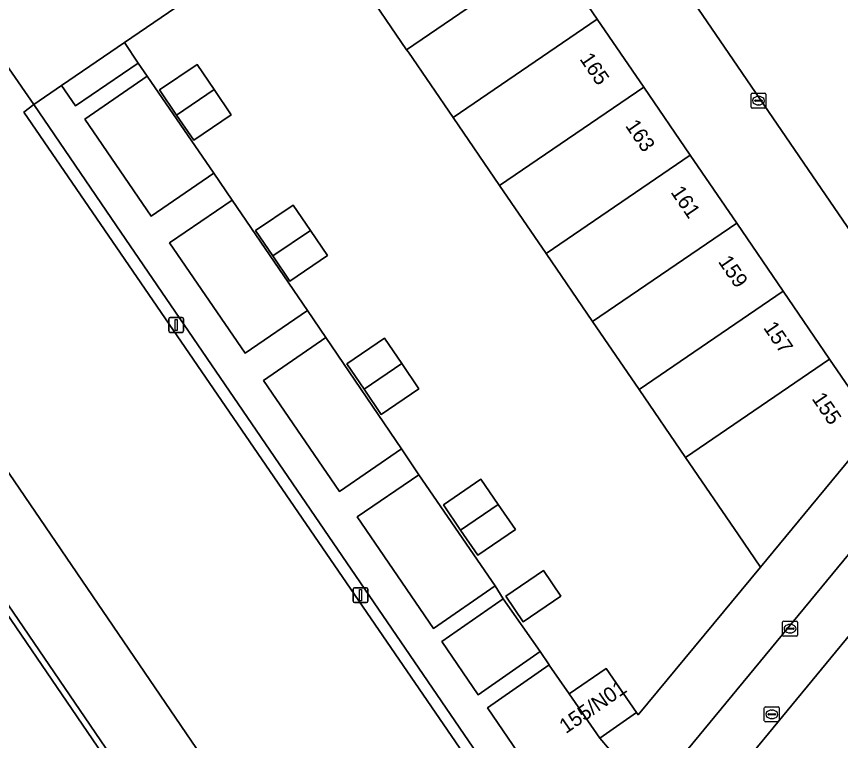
# Model space of a CAD drawing. Extents: x 155275 to 156265, y 382654 to 383635.
# Drawn here: x 155547.9 to 155602.9, y 383016 to 383064.4 of the extents above; entities that cross this region are included whole.
import ezdxf

# ---------------------------------------------------------------- set-up
doc = ezdxf.new("R2010")
doc.units = 0
for name, color, linetype in [('IMGEO_Berm_groen', 7, 'Continuous'), ('IMGEO_Erf', 7, 'Continuous'), ('IMGEO_Groenvoorziening', 7, 'Continuous'), ('IMGEO_Haag', 7, 'Continuous'), ('IMGEO_Kolk', 7, 'Continuous'), ('IMGEO_Lichtmast', 7, 'Continuous'), ('IMGEO_Pand', 7, 'Continuous'), ('IMGEO_Pand_nummerreeks', 7, 'Continuous'), ('IMGEO_Pand_vergunning_verleend', 7, 'Continuous'), ('IMGEO_Rijbaan_lokaal_gesloten', 7, 'Continuous'), ('IMGEO_Rijbaan_lokaal_halfverhard', 7, 'Continuous'), ('IMGEO_Rijbaan_lokaal_open', 7, 'Continuous'), ('IMGEO_Rioolput', 7, 'Continuous'), ('IMGEO_Voetpad_open', 7, 'Continuous')]:
    doc.layers.add(name, color=color, linetype=linetype)

msp = doc.modelspace()

# ---------------------------------------------------------------- linework, layer by layer
at = {"layer": 'IMGEO_Berm_groen'}
msp.add_lwpolyline([(155644.459, 383064.506), (155661.118, 383084.828), (155693.747, 383124.076), (155702.643, 383134.878), (155706.581, 383139.306), (155703.21, 383144.19), (155580.772, 382995.445), (155576.965, 382990.82)], dxfattribs=at)
at = {"layer": 'IMGEO_Erf'}
msp.add_lwpolyline([(155566.893, 383070.738), (155555.066, 383062.661), (155555.984, 383061.279), (155556.569, 383060.398), (155561.036, 383053.912), (155562.266, 383052.112), (155567.283, 383044.749), (155568.506, 383042.931), (155573.578, 383035.488), (155574.728, 383033.765), (155579.816, 383026.327), (155580.369, 383025.458), (155582.82, 383021.94), (155583.426, 383021.053), (155583.44, 383021.033), (155584.771, 383019.112), (155587.229, 383020.818), (155589.272, 383017.86), (155589.378, 383017.706), (155597.553, 383027.59), (155596.074, 383029.753), (155592.543, 383034.917), (155589.437, 383039.459), (155586.33, 383044.002), (155583.224, 383048.545), (155580.118, 383053.087), (155577.011, 383057.63), (155574.025, 383061.997), (155573.905, 383062.173), (155570.808, 383066.722)], dxfattribs=at)
for points in [[(155562.197, 383057.828), (155559.687, 383056.116), (155558.541, 383057.804), (155557.402, 383059.481), (155559.909, 383061.194), (155561.053, 383059.511)], [(155566.118, 383046.7), (155564.972, 383048.388), (155563.826, 383050.076), (155566.335, 383051.791), (155567.489, 383050.097), (155568.632, 383048.418)], [(155574.732, 383039.508), (155572.218, 383037.794), (155571.073, 383039.481), (155569.927, 383041.167), (155572.439, 383042.885), (155573.59, 383041.19)], [(155578.874, 383033.462), (155580.027, 383031.774), (155581.173, 383030.097), (155578.662, 383028.378), (155577.515, 383030.063), (155576.367, 383031.747)], [(155583.06, 383027.364), (155584.22, 383025.64), (155581.7, 383023.928), (155580.537, 383025.648)]]:
    msp.add_lwpolyline(points, close=True, dxfattribs=at)
at = {"layer": 'IMGEO_Groenvoorziening'}
for points in [[(155597.889, 383079.341), (155586.233, 383088.948), (155579.924, 383084.657), (155609.224, 383041.743), (155623.114, 383058.577), (155621.193, 383060.176), (155618.007, 383056.352), (155594.748, 383075.5)], [(155555.984, 383061.279), (155555.066, 383062.661), (155550.849, 383059.781), (155551.791, 383058.41)], [(155548.342, 383058.003), (155549, 383058.499), (155547.359, 383060.899), (155534.827, 383052.227), (155572.384, 382997.088), (155582.03, 383008.831)], [(155556.569, 383060.398), (155552.407, 383057.532), (155556.845, 383051.034), (155561.036, 383053.912)], [(155554.541, 383050.398), (155549, 383058.499), (155548.342, 383058.003), (155582.03, 383008.831), (155582.526, 383009.435), (155581.361, 383011.113)], [(155562.266, 383052.112), (155558.082, 383049.26), (155563.128, 383041.88), (155567.283, 383044.749)], [(155568.506, 383042.931), (155564.349, 383040.067), (155569.424, 383032.645), (155573.578, 383035.488)], [(155574.728, 383033.765), (155570.605, 383030.95), (155575.696, 383023.483), (155579.816, 383026.327)], [(155582.82, 383021.94), (155580.369, 383025.458), (155576.27, 383022.621), (155578.686, 383019.039)], [(155584.771, 383019.112), (155583.44, 383021.033), (155583.426, 383021.053), (155579.309, 383018.17), (155584.043, 383011.241), (155587.456, 383015.402), (155586.817, 383016.162)]]:
    msp.add_lwpolyline(points, close=True, dxfattribs=at)
for points in [[(155569.627, 382993.731), (155572.384, 382997.088), (155534.827, 383052.227)], [(155532.602, 383046.611), (155566.772, 382996.446), (155567.246, 382995.751)]]:
    msp.add_lwpolyline(points, dxfattribs=at)
at = {"layer": 'IMGEO_Haag'}
msp.add_lwpolyline([(155554.541, 383050.398), (155549, 383058.499), (155548.342, 383058.003), (155582.03, 383008.831), (155582.526, 383009.435), (155581.361, 383011.113)], close=True, dxfattribs=at)
at = {"layer": 'IMGEO_Kolk'}
for p, q in [((155596.913, 383058.34), (155596.913, 383059.192)), ((155596.988, 383059.266), (155597.84, 383059.266)), ((155597.914, 383059.192), (155597.914, 383058.34)), ((155597.172, 383058.76), (155597.172, 383058.772)), ((155597.61, 383058.723), (155597.212, 383058.723)), ((155597.215, 383058.809), (155597.613, 383058.809)), ((155597.401, 383059.046), (155597.426, 383059.046)), ((155597.656, 383058.772), (155597.656, 383058.76)), ((155597.84, 383058.266), (155596.988, 383058.266)), ((155597.424, 383058.486), (155597.399, 383058.486)), ((155599.023, 383023.046), (155599.023, 383023.898)), ((155599.098, 383023.972), (155599.95, 383023.972)), ((155600.024, 383023.898), (155600.024, 383023.046)), ((155599.282, 383023.466), (155599.282, 383023.478)), ((155599.72, 383023.429), (155599.322, 383023.429)), ((155599.325, 383023.515), (155599.723, 383023.515)), ((155599.511, 383023.752), (155599.536, 383023.752)), ((155599.766, 383023.478), (155599.766, 383023.466)), ((155599.95, 383022.972), (155599.098, 383022.972)), ((155599.534, 383023.192), (155599.509, 383023.192))]:
    msp.add_line(p, q, dxfattribs=at)
for points in [[(155596.913, 383058.34), (155596.913, 383059.192)], [(155596.988, 383059.266), (155597.84, 383059.266)], [(155597.914, 383059.192), (155597.914, 383058.34)], [(155597.84, 383058.266), (155596.988, 383058.266)], [(155599.023, 383023.046), (155599.023, 383023.898)], [(155599.098, 383023.972), (155599.95, 383023.972)], [(155600.024, 383023.898), (155600.024, 383023.046)], [(155599.95, 383022.972), (155599.098, 383022.972)]]:
    msp.add_lwpolyline(points, dxfattribs=at)
for centre, radius, start, end in [((155596.99, 383059.19), 0.0765, 91.552, 178.448), ((155596.99, 383059.19), 0.0765, 91.552, 178.448), ((155597.838, 383059.19), 0.0765, 1.552, 88.448), ((155597.838, 383059.19), 0.0765, 1.552, 88.448), ((155597.212, 383058.769), 0.0403, 85.8775, 175.7526), ((155597.209, 383058.759), 0.0366, 178.938, 274.7102), ((155597.613, 383058.766), 0.043, 264.8664, 352.4533), ((155597.617, 383058.771), 0.0386, 1.7309, 96.639), ((155596.99, 383058.342), 0.0765, 181.552, 268.448), ((155596.99, 383058.342), 0.0765, 181.552, 268.448), ((155597.838, 383058.342), 0.0765, 271.552, 358.448), ((155597.838, 383058.342), 0.0765, 271.552, 358.448), ((155599.1, 383023.896), 0.0765, 91.552, 178.448), ((155599.1, 383023.896), 0.0765, 91.552, 178.448), ((155599.948, 383023.896), 0.0765, 1.552, 88.448), ((155599.948, 383023.896), 0.0765, 1.552, 88.448), ((155599.322, 383023.475), 0.0403, 85.8775, 175.7526), ((155599.319, 383023.465), 0.0366, 178.938, 274.7102), ((155599.723, 383023.472), 0.043, 264.8664, 352.4533), ((155599.727, 383023.477), 0.0386, 1.7309, 96.639), ((155599.1, 383023.048), 0.0765, 181.552, 268.448), ((155599.1, 383023.048), 0.0765, 181.552, 268.448), ((155599.948, 383023.048), 0.0765, 271.552, 358.448), ((155599.948, 383023.048), 0.0765, 271.552, 358.448)]:
    msp.add_arc(centre, radius, start, end, dxfattribs=at)
for centre, major_axis, ratio, start_param, end_param in [((155597.4, 383058.766), (-0.387, 0.002), 0.722429, 4.712389, 7.853982), ((155597.425, 383058.766), (-0.39, 0.002), 0.717154, 1.570796, 4.712389), ((155599.51, 383023.472), (-0.387, 0.002), 0.722429, 4.712389, 7.853982), ((155599.535, 383023.472), (-0.39, 0.002), 0.717154, 1.570796, 4.712389)]:
    msp.add_ellipse(centre, major_axis=major_axis, ratio=ratio, start_param=start_param, end_param=end_param, dxfattribs=at)
at = {"layer": 'IMGEO_Lichtmast'}
for p, q in [((155558.119, 383044.273), (155558.909, 383044.273)), ((155558.909, 383044.273), (155558.119, 383044.273)), ((155558.019, 383043.373), (155558.019, 383044.173)), ((155558.019, 383044.173), (155558.019, 383043.373)), ((155559.009, 383044.173), (155559.009, 383043.373)), ((155559.009, 383043.373), (155559.009, 383044.173)), ((155558.909, 383043.273), (155558.119, 383043.273)), ((155558.119, 383043.273), (155558.909, 383043.273)), ((155570.332, 383025.309), (155570.332, 383026.109)), ((155570.332, 383026.109), (155570.332, 383025.309)), ((155570.432, 383026.209), (155571.222, 383026.209)), ((155571.222, 383026.209), (155570.432, 383026.209)), ((155571.322, 383026.109), (155571.322, 383025.309)), ((155571.322, 383025.309), (155571.322, 383026.109)), ((155571.222, 383025.209), (155570.432, 383025.209)), ((155570.432, 383025.209), (155571.222, 383025.209))]:
    msp.add_line(p, q, dxfattribs=at)
for points in [[(155558.439, 383044.148), (155558.589, 383044.148), (155558.589, 383043.398), (155558.439, 383043.398), (155558.439, 383044.148)], [(155570.752, 383026.084), (155570.902, 383026.084), (155570.902, 383025.334), (155570.752, 383025.334), (155570.752, 383026.084)]]:
    msp.add_lwpolyline(points, dxfattribs=at)
for centre, start, end in [((155558.119, 383044.173), 90, 180), ((155558.119, 383044.173), 90, 180), ((155558.909, 383044.173), 0, 90), ((155558.909, 383044.173), 360, 90), ((155558.119, 383043.373), 180, 270), ((155558.119, 383043.373), 180, 270), ((155558.909, 383043.373), 270, 0), ((155558.909, 383043.373), 270, 0), ((155570.432, 383026.109), 90, 180), ((155570.432, 383026.109), 90, 180), ((155571.222, 383026.109), 0, 90), ((155571.222, 383026.109), 360, 90), ((155570.432, 383025.309), 180, 270), ((155570.432, 383025.309), 180, 270), ((155571.222, 383025.309), 270, 0), ((155571.222, 383025.309), 270, 0)]:
    msp.add_arc(centre, 0.1, start, end, dxfattribs=at)
at = {"layer": 'IMGEO_Pand'}
for points in [[(155583.541, 383068.754), (155580.438, 383073.298), (155570.808, 383066.722), (155573.905, 383062.173)], [(155586.645, 383064.209), (155583.541, 383068.754), (155573.905, 383062.173), (155574.025, 383061.997), (155577.011, 383057.63)], [(155589.749, 383059.665), (155586.645, 383064.209), (155577.011, 383057.63), (155580.118, 383053.087)], [(155561.053, 383059.511), (155559.909, 383061.194), (155557.402, 383059.481), (155558.541, 383057.804)], [(155592.852, 383055.12), (155589.749, 383059.665), (155580.118, 383053.087), (155583.224, 383048.545)], [(155562.197, 383057.828), (155561.053, 383059.511), (155558.541, 383057.804), (155559.687, 383056.116)], [(155595.956, 383050.576), (155592.852, 383055.12), (155583.224, 383048.545), (155586.33, 383044.002)], [(155567.489, 383050.097), (155566.335, 383051.791), (155563.826, 383050.076), (155564.972, 383048.388)], [(155599.06, 383046.031), (155595.956, 383050.576), (155586.33, 383044.002), (155589.437, 383039.459)], [(155567.489, 383050.097), (155564.972, 383048.388), (155566.118, 383046.7), (155568.632, 383048.418)], [(155602.163, 383041.487), (155599.06, 383046.031), (155589.437, 383039.459), (155592.543, 383034.917)], [(155573.59, 383041.19), (155572.439, 383042.885), (155569.927, 383041.167), (155571.073, 383039.481)], [(155605.267, 383036.942), (155602.163, 383041.487), (155592.543, 383034.917), (155596.074, 383029.753), (155597.553, 383027.59)], [(155573.59, 383041.19), (155571.073, 383039.481), (155572.218, 383037.794), (155574.732, 383039.508)], [(155580.027, 383031.774), (155578.874, 383033.462), (155576.367, 383031.747), (155577.515, 383030.063)], [(155580.027, 383031.774), (155577.515, 383030.063), (155578.662, 383028.378), (155581.173, 383030.097)], [(155581.7, 383023.928), (155584.22, 383025.64), (155583.06, 383027.364), (155580.537, 383025.648)], [(155587.229, 383020.818), (155584.771, 383019.112), (155586.817, 383016.162), (155589.272, 383017.86)]]:
    msp.add_lwpolyline(points, close=True, dxfattribs=at)
at = {"layer": 'IMGEO_Pand_vergunning_verleend'}
msp.add_lwpolyline([(155586.817, 383016.162), (155584.771, 383019.112), (155587.229, 383020.818), (155589.272, 383017.86)], close=True, dxfattribs=at)
at = {"layer": 'IMGEO_Rijbaan_lokaal_gesloten'}
for points in [[(155697.712, 383142.856), (155696.967, 383141.972), (155641.768, 383074.955), (155637.979, 383070.355), (155630.017, 383060.689), (155626.23, 383056.091), (155578.114, 382997.717), (155580.772, 382995.445), (155703.21, 383144.19)], [(155566.438, 382996.221), (155519.413, 383065.239)]]:
    msp.add_lwpolyline(points, dxfattribs=at)
at = {"layer": 'IMGEO_Rijbaan_lokaal_halfverhard'}
msp.add_lwpolyline([(155562.596, 383077.386), (155561.538, 383078.94), (155557.278, 383076.027), (155546.09, 383092.448), (155541.409, 383089.234), (155552.629, 383072.836), (155548.388, 383069.901), (155549.44, 383068.36), (155546.389, 383066.303), (155544.457, 383065.142), (155545.152, 383064.126), (155545.908, 383063.02), (155546.602, 383062.006), (155547.359, 383060.899), (155549, 383058.499), (155550.849, 383059.781), (155555.066, 383062.661), (155566.893, 383070.738)], close=True, dxfattribs=at)
at = {"layer": 'IMGEO_Rijbaan_lokaal_open'}
msp.add_lwpolyline([(155525.582, 383056.805), (155519.67, 383065.419), (155519.413, 383065.239), (155566.438, 382996.221), (155566.772, 382996.446), (155532.602, 383046.611)], dxfattribs=at)
at = {"layer": 'IMGEO_Rioolput'}
for p, q in [((155597.803, 383017.317), (155597.803, 383018.169)), ((155597.878, 383018.243), (155598.73, 383018.243)), ((155598.291, 383018.023), (155598.316, 383018.023)), ((155598.804, 383018.169), (155598.804, 383017.317)), ((155598.73, 383017.243), (155597.878, 383017.243)), ((155598.062, 383017.737), (155598.062, 383017.749)), ((155598.5, 383017.7), (155598.102, 383017.7)), ((155598.105, 383017.786), (155598.503, 383017.786)), ((155598.314, 383017.463), (155598.289, 383017.463)), ((155598.546, 383017.749), (155598.546, 383017.737))]:
    msp.add_line(p, q, dxfattribs=at)
for points in [[(155597.803, 383017.317), (155597.803, 383018.169)], [(155597.878, 383018.243), (155598.73, 383018.243)], [(155598.804, 383018.169), (155598.804, 383017.317)], [(155598.73, 383017.243), (155597.878, 383017.243)]]:
    msp.add_lwpolyline(points, dxfattribs=at)
for centre, radius, start, end in [((155597.88, 383018.167), 0.0765, 91.552, 178.448), ((155597.88, 383018.167), 0.0765, 91.552, 178.448), ((155598.102, 383017.746), 0.0403, 85.8775, 175.7526), ((155598.507, 383017.748), 0.0386, 1.7309, 96.639), ((155598.728, 383018.167), 0.0765, 1.552, 88.448), ((155598.728, 383018.167), 0.0765, 1.552, 88.448), ((155597.88, 383017.319), 0.0765, 181.552, 268.448), ((155597.88, 383017.319), 0.0765, 181.552, 268.448), ((155598.099, 383017.736), 0.0366, 178.938, 274.7102), ((155598.503, 383017.743), 0.043, 264.8664, 352.4533), ((155598.728, 383017.319), 0.0765, 271.552, 358.448), ((155598.728, 383017.319), 0.0765, 271.552, 358.448)]:
    msp.add_arc(centre, radius, start, end, dxfattribs=at)
for centre, major_axis, ratio, start_param, end_param in [((155598.29, 383017.743), (-0.387, 0.002), 0.722429, 4.712389, 7.853982), ((155598.315, 383017.743), (-0.39, 0.002), 0.717154, 1.570796, 4.712389)]:
    msp.add_ellipse(centre, major_axis=major_axis, ratio=ratio, start_param=start_param, end_param=end_param, dxfattribs=at)
at = {"layer": 'IMGEO_Voetpad_open'}
for points in [[(155609.224, 383041.743), (155579.924, 383084.657), (155586.233, 383088.948), (155587.934, 383090.116), (155626.648, 383116.53)], [(155591.888, 383098.837), (155587.333, 383095.724), (155582.778, 383092.61), (155578.222, 383089.497), (155573.667, 383086.383), (155572.183, 383085.369), (155572.847, 383084.397), (155569.781, 383082.29), (155565.233, 383079.165), (155562.596, 383077.386), (155566.893, 383070.738), (155567.698, 383071.288), (155577.334, 383077.843), (155580.438, 383073.298), (155583.541, 383068.754), (155586.645, 383064.209), (155589.749, 383059.665), (155592.852, 383055.12), (155595.956, 383050.576), (155599.06, 383046.031), (155602.163, 383041.487), (155605.267, 383036.942)], [(155584.043, 383011.241), (155579.309, 383018.17), (155583.426, 383021.053), (155582.82, 383021.94), (155578.686, 383019.039), (155576.27, 383022.621), (155580.369, 383025.458), (155579.816, 383026.327), (155575.696, 383023.483), (155570.605, 383030.95), (155574.728, 383033.765), (155573.578, 383035.488), (155569.424, 383032.645), (155564.349, 383040.067), (155568.506, 383042.931), (155567.283, 383044.749), (155563.128, 383041.88), (155558.082, 383049.26), (155562.266, 383052.112), (155561.036, 383053.912), (155556.845, 383051.034), (155552.407, 383057.532), (155556.569, 383060.398), (155555.984, 383061.279), (155551.791, 383058.41), (155550.849, 383059.781), (155549, 383058.499), (155554.541, 383050.398), (155581.361, 383011.113)], [(155575.298, 382994.352), (155577.605, 382997.112), (155578.114, 382997.717), (155626.23, 383056.091)], [(155605.267, 383036.942), (155597.553, 383027.59), (155589.378, 383017.706), (155589.272, 383017.86), (155586.817, 383016.162), (155587.456, 383015.402), (155584.043, 383011.241), (155582.526, 383009.435), (155582.03, 383008.831), (155572.384, 382997.088), (155569.627, 382993.731)]]:
    msp.add_lwpolyline(points, dxfattribs=at)

# ---------------------------------------------------------------- texts
at = {"layer": 'IMGEO_Pand_nummerreeks'}
for s, rotation, p in [('165', 304.3314, (155585.433, 383061.55)), ('163', 304.3314, (155588.482, 383057.087)), ('161', 304.3314, (155591.513, 383052.648)), ('159', 304.3314, (155594.685, 383048.003)), ('157', 304.3314, (155597.701, 383043.587)), ('155', 304.3314, (155600.939, 383038.846)), ('155/N01', 34.6697, (155584.546, 383016.415))]:
    msp.add_text(s, height=1, rotation=rotation, dxfattribs=at).set_placement(p)

doc.saveas('drawing.dxf')
